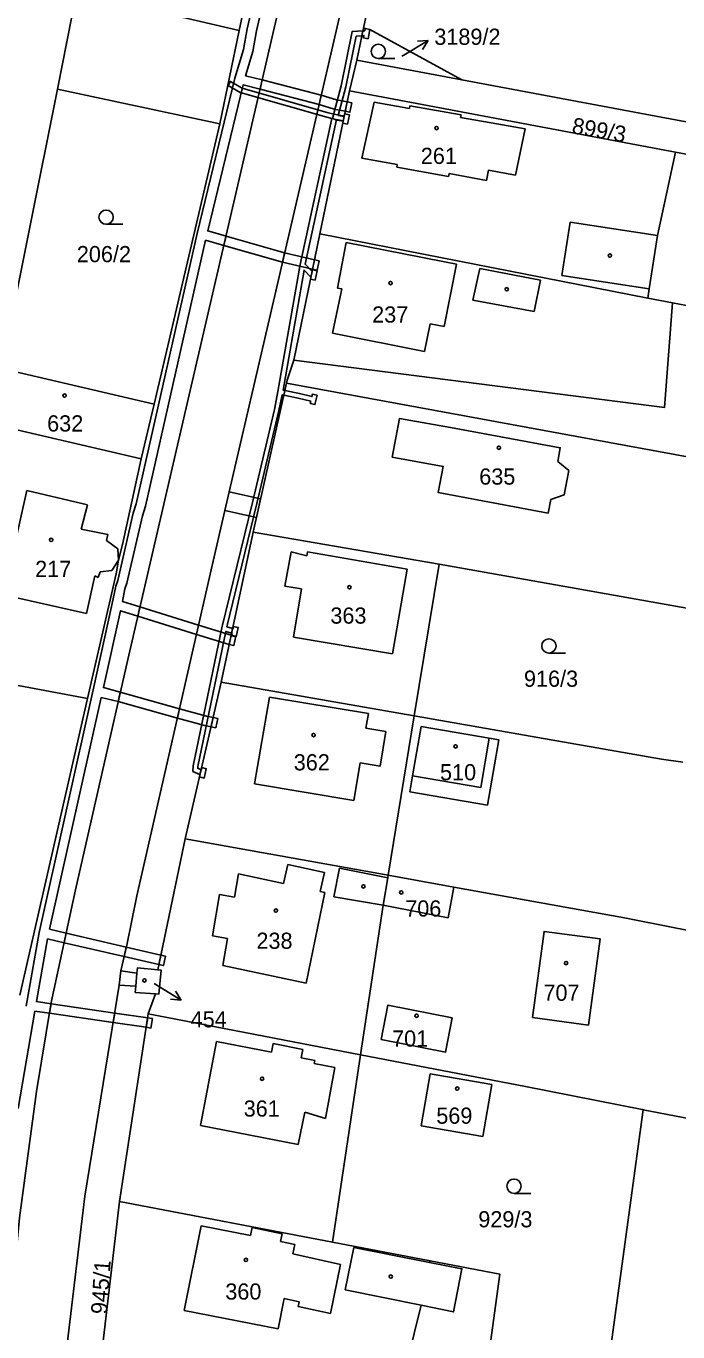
# Model space of a CAD drawing. Extents: x -776734 to -748832, y -1118122 to -976986.
# Drawn here: x -752903.9 to -752835.4, y -1115187.3 to -1115050.1 of the extents above; entities that cross this region are included whole.
import ezdxf

# ---------------------------------------------------------------- set-up
doc = ezdxf.new("R2010")
doc.units = 0
for name, color, linetype in [('KM_Hranice parcel', 7, 'Continuous'), ('KM_Parcelní čísla', 7, 'Continuous'), ('KM_Pop  PČ popisy', 7, 'Continuous'), ('KM_Vnitřní kresba', 7, 'Continuous'), ('KM_Věcná břemena k části', 7, 'Continuous'), ('KM_Značky budov', 7, 'Continuous'), ('KM_Značky kultur', 7, 'Continuous')]:
    doc.layers.add(name, color=color, linetype=linetype)

msp = doc.modelspace()

# ---------------------------------------------------------------- linework, layer by layer
at = {"layer": 'KM_Hranice parcel'}
for p, q in [((-752868.4, -1115050.34), (-752866.12, -1115039.57)), ((-752869.11, -1115053.7), (-752868.4, -1115050.34)), ((-752869.87, -1115056.92), (-752869.11, -1115053.7)), ((-752858.06, -1115055.77), (-752869.11, -1115053.7)), ((-752900.56, -1115056.77), (-752906.43, -1115086.09)), ((-752900.56, -1115056.77), (-752883.51, -1115060.4)), ((-752872.99, -1115071.94), (-752869.87, -1115056.92)), ((-752835.61, -1115063.37), (-752869.87, -1115056.92)), ((-752815.68, -1115063.73), (-752858.06, -1115055.77)), ((-752883.51, -1115060.4), (-752890.41, -1115089.85)), ((-752816.65, -1115066.98), (-752835.61, -1115063.37)), ((-752875.73, -1115085.23), (-752872.99, -1115071.94)), ((-752838.52, -1115078.69), (-752872.99, -1115071.94)), ((-752835.93, -1115079.19), (-752838.52, -1115078.69)), ((-752835.93, -1115079.19), (-752802.74, -1115085.67)), ((-752906.43, -1115086.09), (-752890.41, -1115089.85)), ((-752879.99, -1115103.27), (-752876.49, -1115087.62)), ((-752876.49, -1115087.62), (-752806.4, -1115100.49)), ((-752890.41, -1115089.85), (-752891.75, -1115095.59)), ((-752891.75, -1115095.59), (-752907.59, -1115091.9)), ((-752883.36, -1115119.04), (-752879.99, -1115103.27)), ((-752860.45, -1115106.63), (-752879.99, -1115103.27)), ((-752863.07, -1115122.58), (-752860.45, -1115106.63)), ((-752832.85, -1115111.55), (-752860.45, -1115106.63)), ((-752912.5, -1115117.93), (-752897.39, -1115120.75)), ((-752863.07, -1115122.58), (-752883.36, -1115119.04)), ((-752897.39, -1115120.75), (-752904.5, -1115151.89)), ((-752863.07, -1115122.58), (-752865.82, -1115139.32)), ((-752890.02, -1115149.25), (-752887.14, -1115135.48)), ((-752865.82, -1115139.32), (-752887.14, -1115135.48)), ((-752865.82, -1115139.32), (-752858.92, -1115140.56)), ((-752858.92, -1115140.56), (-752859.5, -1115143.78)), ((-752868.71, -1115158.17), (-752866.35, -1115142.44)), ((-752859.5, -1115143.78), (-752866.35, -1115142.44)), ((-752893.91, -1115149.36), (-752893.27, -1115146.65)), ((-752894.06, -1115150.85), (-752893.91, -1115149.36)), ((-752890.24, -1115151.77), (-752891.01, -1115153.87)), ((-752891.01, -1115153.87), (-752894.02, -1115173.56)), ((-752891.01, -1115153.87), (-752868.71, -1115158.17)), ((-752871.65, -1115177.84), (-752868.71, -1115158.17)), ((-752842.66, -1115190.69), (-752839.01, -1115163.94)), ((-752839.12, -1115163.92), (-752839.01, -1115163.94)), ((-752781.99, -1115175.13), (-752839.01, -1115163.94)), ((-752894.02, -1115173.56), (-752895.78, -1115188.54)), ((-752871.65, -1115177.84), (-752894.02, -1115173.56)), ((-752861.41, -1115179.8), (-752871.65, -1115177.84)), ((-752861.46, -1115179.98), (-752861.41, -1115179.8))]:
    msp.add_line(p, q, dxfattribs=at)
for points in [[(-752785.56, -1114653.59), (-752802.93, -1114729.01), (-752805.4, -1114739.76), (-752817.12, -1114789.2), (-752834.89, -1114866.39), (-752854.22, -1114948.74), (-752882.92, -1115072.56), (-752893.17, -1115116.65), (-752898.67, -1115140.84), (-752901.21, -1115152.69), (-752902.77, -1115162.03), (-752904.54, -1115175.28), (-752905.59, -1115186.25), (-752907.24, -1115206.15), (-752907.97, -1115217.91), (-752910.76, -1115260.79), (-752912.73, -1115288.36)], [(-752893.27, -1115146.65), (-752892.2, -1115141.48), (-752884.4, -1115107.23), (-752882.98, -1115101.01), (-752882.52, -1115099.06), (-752878.08, -1115079.92), (-752848.33, -1114951.79), (-752828.79, -1114868.65), (-752810.45, -1114789.66), (-752799.15, -1114740.86), (-752796.77, -1114730.63), (-752779.02, -1114654.54)], [(-752900.56, -1115056.77), (-752898.57, -1115046.6), (-752896.91, -1115039.07)], [(-752879.93, -1115043.3), (-752881.45, -1115050.58), (-752883.51, -1115060.4)], [(-752868.4, -1115050.34), (-752867.72, -1115050.48), (-752858.06, -1115055.77)], [(-752838.52, -1115078.69), (-752838.37, -1115077.72), (-752837.5, -1115072.13), (-752835.61, -1115063.37)], [(-752875.73, -1115085.23), (-752836.79, -1115090.19), (-752835.93, -1115079.19)], [(-752876.49, -1115087.62), (-752876.42, -1115087.32), (-752875.73, -1115085.23)], [(-752847.98, -1115095.86), (-752846.84, -1115096.82), (-752847.31, -1115099.35), (-752848.71, -1115099.84), (-752848.98, -1115101.28), (-752860.54, -1115099.12), (-752860.02, -1115096.38), (-752865.38, -1115095.4), (-752864.62, -1115091.33), (-752859.25, -1115092.3), (-752847.72, -1115094.42), (-752847.98, -1115095.86)], [(-752891.75, -1115095.59), (-752893.71, -1115104.57), (-752894.14, -1115106.21), (-752894.4, -1115107.66), (-752897.39, -1115120.75)], [(-752887.14, -1115135.48), (-752884.71, -1115125.02), (-752883.36, -1115119.04)], [(-752834.86, -1115127.45), (-752837.1, -1115127.11), (-752863.07, -1115122.58)], [(-752862.34, -1115123.68), (-752855.18, -1115124.91), (-752854.19, -1115125.08), (-752855.38, -1115131.95), (-752863.53, -1115130.54), (-752863.25, -1115128.86), (-752862.34, -1115123.68)], [(-752866.35, -1115142.44), (-752865.86, -1115139.58), (-752865.82, -1115139.32)], [(-752858.92, -1115140.56), (-752840.98, -1115143.8), (-752835.85, -1115144.8), (-752798.04, -1115152.15)], [(-752850.63, -1115154.26), (-752849.42, -1115145.21), (-752843.55, -1115146), (-752844.76, -1115155.05), (-752850.63, -1115154.26)], [(-752893.91, -1115149.36), (-752892.2, -1115149.61), (-752892.15, -1115149.05), (-752890.02, -1115149.25)], [(-752890.02, -1115149.25), (-752889.67, -1115149.28), (-752889.9, -1115151.79), (-752890.24, -1115151.77)], [(-752900.1, -1115193.24), (-752897.69, -1115173), (-752894.06, -1115150.85)], [(-752894.06, -1115150.85), (-752892.33, -1115150.96), (-752892.39, -1115151.62), (-752890.24, -1115151.77)], [(-752859.07, -1115154.29), (-752859.79, -1115157.91), (-752866.54, -1115156.56), (-752865.83, -1115152.95), (-752859.07, -1115154.29)], [(-752868.71, -1115158.17), (-752851.37, -1115161.51), (-752839.12, -1115163.92)], [(-752855.86, -1115166.75), (-752854.92, -1115161.29), (-752861.39, -1115160.17), (-752862.33, -1115165.62), (-752855.86, -1115166.75)], [(-752862.33, -1115184.48), (-752858.93, -1115185.17), (-752858.06, -1115180.64), (-752861.46, -1115179.98)], [(-752861.41, -1115179.8), (-752854.06, -1115181.21), (-752855.04, -1115188.37)], [(-752895.78, -1115188.54), (-752864.52, -1115193.24), (-752862.33, -1115184.48)]]:
    msp.add_lwpolyline(points, dxfattribs=at)
at = {"layer": 'KM_Pop  PČ popisy'}
for p, q in [((-752864.17, -1115053.18), (-752861.598, -1115051.634)), ((-752861.598, -1115051.634), (-752862.714, -1115051.721)), ((-752861.598, -1115051.634), (-752862.198, -1115052.579)), ((-752864.36, -1115053.29), (-752864.17, -1115053.18)), ((-752890.39, -1115150.67), (-752890.1, -1115150.85)), ((-752890.1, -1115150.85), (-752887.555, -1115152.44)), ((-752887.555, -1115152.44), (-752888.139, -1115151.485)), ((-752887.555, -1115152.44), (-752888.67, -1115152.334))]:
    msp.add_line(p, q, dxfattribs=at)
at = {"layer": 'KM_Vnitřní kresba'}
for p, q in [((-752881.45, -1115050.58), (-752898.57, -1115046.6)), ((-752867.27, -1115058.12), (-752868.56, -1115063.99)), ((-752863.57, -1115058.77), (-752867.27, -1115058.12)), ((-752863.53, -1115058.51), (-752863.57, -1115058.77)), ((-752858.15, -1115059.46), (-752863.53, -1115058.51)), ((-752858.2, -1115059.72), (-752858.15, -1115059.46)), ((-752854.38, -1115060.39), (-752858.2, -1115059.72)), ((-752851.43, -1115060.91), (-752854.38, -1115060.39)), ((-752852.42, -1115065.8), (-752851.43, -1115060.91)), ((-752868.56, -1115063.99), (-752864.85, -1115064.66)), ((-752864.85, -1115064.66), (-752864.9, -1115064.96)), ((-752864.9, -1115064.96), (-752859.46, -1115065.93)), ((-752859.46, -1115065.93), (-752859.41, -1115065.63)), ((-752859.41, -1115065.63), (-752855.46, -1115066.34)), ((-752855.46, -1115066.34), (-752855.27, -1115065.28)), ((-752855.27, -1115065.28), (-752852.42, -1115065.8)), ((-752846.68, -1115070.71), (-752847.55, -1115076.33)), ((-752837.5, -1115072.13), (-752846.68, -1115070.71)), ((-752870.21, -1115072.87), (-752870.38, -1115073.78)), ((-752860.08, -1115074.84), (-752870.21, -1115072.87)), ((-752870.38, -1115073.78), (-752871.14, -1115077.64)), ((-752858.63, -1115075.12), (-752860.08, -1115074.84)), ((-752859.93, -1115081.69), (-752858.63, -1115075.12)), ((-752856.16, -1115075.6), (-752856.9, -1115078.9)), ((-752849.82, -1115076.83), (-752856.16, -1115075.6)), ((-752850.46, -1115080.12), (-752849.82, -1115076.83)), ((-752847.55, -1115076.33), (-752838.37, -1115077.72)), ((-752870.67, -1115077.73), (-752871.64, -1115082.39)), ((-752871.14, -1115077.64), (-752870.67, -1115077.73)), ((-752856.9, -1115078.9), (-752850.46, -1115080.12)), ((-752862, -1115084.3), (-752861.41, -1115081.39)), ((-752861.41, -1115081.39), (-752859.93, -1115081.69)), ((-752871.64, -1115082.39), (-752862, -1115084.3)), ((-752906.21, -1115109.87), (-752903.78, -1115098.91)), ((-752903.78, -1115098.91), (-752897.4, -1115100.41)), ((-752897.4, -1115100.41), (-752898.06, -1115102.96)), ((-752898.06, -1115102.96), (-752895.28, -1115103.54)), ((-752895.28, -1115103.54), (-752895.41, -1115104.14)), ((-752895.41, -1115104.14), (-752894.22, -1115105.04)), ((-752894.14, -1115106.21), (-752894.84, -1115107.32)), ((-752894.22, -1115105.04), (-752894.14, -1115106.21)), ((-752876.68, -1115108.95), (-752876.01, -1115105.35)), ((-752876.01, -1115105.35), (-752874.34, -1115105.76)), ((-752874.34, -1115105.76), (-752874.27, -1115105.36)), ((-752874.27, -1115105.36), (-752863.82, -1115107.18)), ((-752896.08, -1115107.46), (-752896.27, -1115108.04)), ((-752894.84, -1115107.32), (-752896.08, -1115107.46)), ((-752863.82, -1115107.18), (-752865.37, -1115116.07)), ((-752896.63, -1115107.88), (-752897.5, -1115111.81)), ((-752896.27, -1115108.04), (-752896.63, -1115107.88)), ((-752874.92, -1115109.24), (-752876.68, -1115108.95)), ((-752897.5, -1115111.81), (-752906.21, -1115109.87)), ((-752875.77, -1115114.31), (-752874.92, -1115109.24)), ((-752865.37, -1115116.07), (-752875.77, -1115114.31)), ((-752879.86, -1115129.7), (-752878.29, -1115120.6)), ((-752878.29, -1115120.6), (-752867.89, -1115122.31)), ((-752867.89, -1115122.31), (-752868.15, -1115123.87)), ((-752868.15, -1115123.87), (-752866.04, -1115124.23)), ((-752866.04, -1115124.23), (-752866.65, -1115127.86)), ((-752855.18, -1115124.91), (-752856.07, -1115130.1)), ((-752868.76, -1115127.51), (-752869.43, -1115131.46)), ((-752866.65, -1115127.86), (-752868.76, -1115127.51)), ((-752869.43, -1115131.46), (-752879.86, -1115129.7)), ((-752856.07, -1115130.1), (-752863.25, -1115128.86)), ((-752881.53, -1115139.16), (-752881.95, -1115141.62)), ((-752876.79, -1115140.19), (-752881.53, -1115139.16)), ((-752876.35, -1115138.17), (-752876.79, -1115140.19)), ((-752872.51, -1115139.01), (-752876.35, -1115138.17)), ((-752872.95, -1115141.03), (-752872.51, -1115139.01)), ((-752870.91, -1115138.57), (-752871.51, -1115141.58)), ((-752865.86, -1115139.58), (-752870.91, -1115138.57)), ((-752883.53, -1115141.35), (-752884.27, -1115145.67)), ((-752881.95, -1115141.62), (-752883.53, -1115141.35)), ((-752874.43, -1115150.66), (-752872.45, -1115141.13)), ((-752872.45, -1115141.13), (-752872.95, -1115141.03)), ((-752871.51, -1115141.58), (-752866.35, -1115142.44)), ((-752884.27, -1115145.67), (-752882.7, -1115145.94)), ((-752882.7, -1115145.94), (-752883.19, -1115148.79)), ((-752883.19, -1115148.79), (-752874.43, -1115150.66)), ((-752892.2, -1115149.61), (-752892.33, -1115150.96)), ((-752883.83, -1115156.76), (-752885.52, -1115165.58)), ((-752878.06, -1115157.89), (-752883.83, -1115156.76)), ((-752877.88, -1115157), (-752878.06, -1115157.89)), ((-752874.79, -1115157.61), (-752877.88, -1115157)), ((-752874.96, -1115158.5), (-752874.79, -1115157.61)), ((-752873.52, -1115158.78), (-752874.96, -1115158.5)), ((-752873.57, -1115159.08), (-752873.52, -1115158.78)), ((-752871.41, -1115159.5), (-752873.57, -1115159.08)), ((-752872.41, -1115164.87), (-752871.41, -1115159.5)), ((-752875.25, -1115167.6), (-752874.58, -1115164.2)), ((-752874.58, -1115164.2), (-752872.41, -1115164.87)), ((-752885.52, -1115165.58), (-752875.25, -1115167.6)), ((-752887.24, -1115185.03), (-752885.46, -1115176.13)), ((-752885.46, -1115176.13), (-752880.26, -1115177.15)), ((-752880.26, -1115177.15), (-752880.09, -1115176.32)), ((-752880.09, -1115176.32), (-752876.96, -1115176.97)), ((-752876.96, -1115176.97), (-752877.12, -1115177.78)), ((-752877.12, -1115177.78), (-752875.63, -1115178.08)), ((-752875.63, -1115178.08), (-752875.82, -1115179.09)), ((-752869.41, -1115178.42), (-752870.34, -1115182.86)), ((-752861.46, -1115179.98), (-752869.41, -1115178.42)), ((-752875.82, -1115179.09), (-752870.81, -1115180.19)), ((-752870.81, -1115180.19), (-752871.85, -1115185.33)), ((-752870.34, -1115182.86), (-752862.33, -1115184.48)), ((-752876.74, -1115183.77), (-752877.37, -1115186.96)), ((-752875.15, -1115184.11), (-752876.74, -1115183.77)), ((-752875.26, -1115184.62), (-752875.15, -1115184.11)), ((-752877.37, -1115186.96), (-752887.24, -1115185.03)), ((-752871.85, -1115185.33), (-752875.26, -1115184.62))]:
    msp.add_line(p, q, dxfattribs=at)
at = {"layer": 'KM_Věcná břemena k části'}
for points in [[(-752877.36, -1115036.4), (-752880.61, -1115050.43), (-752881, -1115052.59), (-752881.91, -1115055.59), (-752885.87, -1115071.93), (-752892.29, -1115100.31), (-752892.59, -1115101.29), (-752894.21, -1115108.36), (-752894.43, -1115108.94), (-752894.79, -1115110.79), (-752896.79, -1115119.85), (-752902.49, -1115145.33), (-752903.86, -1115153.07)], [(-752904.68, -1115163.82), (-752902.93, -1115153.59), (-752901.4, -1115153.81), (-752901.23, -1115152.8), (-752902.76, -1115152.58), (-752901.59, -1115146), (-752899.86, -1115146.4), (-752899.64, -1115145.38), (-752901.38, -1115144.97), (-752895.95, -1115120.66), (-752894.18, -1115121.07), (-752893.95, -1115120.09), (-752895.72, -1115119.6), (-752893.93, -1115111.54), (-752892.11, -1115112.11), (-752891.89, -1115111.12), (-752893.73, -1115110.55), (-752893.47, -1115109.22), (-752893.25, -1115108.65), (-752891.62, -1115101.55), (-752891.32, -1115100.56), (-752885, -1115072.62), (-752883.06, -1115073.17), (-752882.83, -1115072.19), (-752884.77, -1115071.64), (-752881.06, -1115056.31), (-752879.26, -1115056.77), (-752879.03, -1115055.79), (-752880.79, -1115055.34), (-752880.02, -1115052.81), (-752879.63, -1115050.64), (-752876.37, -1115036.56)]]:
    msp.add_lwpolyline(points, dxfattribs=at)
for points in [[(-752869.16, -1115051.18), (-752868.57, -1115051.14), (-752868.46, -1115050.63), (-752869.58, -1115050.7), (-752870.74, -1115056.39), (-752871.66, -1115059.82), (-752871.18, -1115060), (-752870.53, -1115060.1), (-752870.43, -1115059.61), (-752871.06, -1115059.52), (-752870.26, -1115056.51)], [(-752868.46, -1115050.63), (-752868.57, -1115051.14), (-752868.36, -1115051.12), (-752868.41, -1115051.36), (-752867.92, -1115051.46), (-752867.72, -1115050.48), (-752868.21, -1115050.38), (-752868.26, -1115050.62)], [(-752885.58, -1115128.74), (-752885.46, -1115128.25), (-752885.82, -1115128.08), (-752885.81, -1115127.88), (-752882.87, -1115113.7), (-752882.26, -1115113.9), (-752882.16, -1115113.41), (-752882.76, -1115113.21), (-752879.6, -1115100.28), (-752877.28, -1115090.5), (-752876.94, -1115088.85), (-752876.77, -1115088.89), (-752876.66, -1115088.4), (-752876.85, -1115088.36), (-752874.64, -1115075.76), (-752873.93, -1115076.51), (-752873.81, -1115075.91), (-752874.53, -1115075.14), (-752871.24, -1115059.95), (-752870.53, -1115060.09), (-752870.43, -1115059.6), (-752871.3, -1115059.43), (-752872.12, -1115059.23), (-752881.15, -1115056.66), (-752882.38, -1115055.95), (-752882.63, -1115056.38), (-752881.35, -1115057.12), (-752872.24, -1115059.71), (-752871.73, -1115059.84), (-752875.05, -1115075.17), (-752877.39, -1115088.5), (-752877.76, -1115090.4), (-752880.08, -1115100.16), (-752883.3, -1115113.32), (-752886.31, -1115127.82), (-752886.32, -1115128.4)], [(-752872.85, -1115057.38), (-752879.03, -1115055.79), (-752879.26, -1115056.77), (-752873.07, -1115058.36)], [(-752870.32, -1115059.08), (-752870.11, -1115058.1), (-752871.22, -1115057.88), (-752872.85, -1115057.38), (-752873.07, -1115058.36), (-752871.47, -1115058.85)], [(-752870.11, -1115058.1), (-752870.32, -1115059.08), (-752869.83, -1115059.18), (-752869.63, -1115058.2)], [(-752870.08, -1115060.44), (-752869.88, -1115059.46), (-752870.38, -1115059.35), (-752870.43, -1115059.6), (-752870.53, -1115060.09), (-752870.58, -1115060.33)], [(-752882.83, -1115072.19), (-752883.06, -1115073.17), (-752876.92, -1115074.93), (-752876.69, -1115073.93)], [(-752873.76, -1115075.67), (-752873.56, -1115074.69), (-752876.69, -1115073.93), (-752876.92, -1115074.93)], [(-752873.56, -1115074.69), (-752873.76, -1115075.67), (-752873.27, -1115075.77), (-752873.07, -1115074.79)], [(-752873.81, -1115075.91), (-752873.93, -1115076.51), (-752873.97, -1115076.7), (-752873.48, -1115076.8), (-752873.28, -1115075.82), (-752873.77, -1115075.72)], [(-752876.66, -1115088.4), (-752876.77, -1115088.89), (-752875.26, -1115089.21), (-752873.94, -1115089.52), (-752873.99, -1115089.77), (-752873.5, -1115089.88), (-752873.28, -1115088.91), (-752873.77, -1115088.79), (-752873.82, -1115089.04), (-752875.14, -1115088.73)], [(-752882.52, -1115099.06), (-752882.98, -1115101.01), (-752879.65, -1115101.73), (-752879.21, -1115099.77)], [(-752891.89, -1115111.12), (-752892.11, -1115112.11), (-752885.95, -1115114.02), (-752885.72, -1115113.04)], [(-752882.52, -1115115.09), (-752882.3, -1115114.1), (-752885.72, -1115113.04), (-752885.95, -1115114.02)], [(-752882.16, -1115113.41), (-752882.26, -1115113.9), (-752882.21, -1115113.92), (-752882.27, -1115114.16), (-752881.78, -1115114.27), (-752881.56, -1115113.29), (-752882.05, -1115113.18), (-752882.1, -1115113.43)], [(-752882.3, -1115114.1), (-752882.52, -1115115.09), (-752882.03, -1115115.2), (-752881.82, -1115114.2)], [(-752887.95, -1115122.8), (-752887.72, -1115121.82), (-752893.95, -1115120.09), (-752894.18, -1115121.07)], [(-752884.41, -1115123.71), (-752884.19, -1115122.73), (-752884.89, -1115122.6), (-752887.72, -1115121.82), (-752887.95, -1115122.8), (-752885.12, -1115123.58)], [(-752884.19, -1115122.73), (-752884.41, -1115123.71), (-752883.93, -1115123.82), (-752883.71, -1115122.84)], [(-752885.4, -1115128.01), (-752885.46, -1115128.25), (-752885.58, -1115128.74), (-752885.63, -1115128.98), (-752885.14, -1115129.1), (-752884.92, -1115128.12)], [(-752899.64, -1115145.38), (-752899.86, -1115146.4), (-752893.56, -1115147.86), (-752893.32, -1115146.87)], [(-752889.91, -1115148.7), (-752889.7, -1115147.72), (-752893.32, -1115146.87), (-752893.56, -1115147.86)], [(-752889.7, -1115147.72), (-752889.91, -1115148.7), (-752889.42, -1115148.8), (-752889.21, -1115147.82)], [(-752894.7, -1115154.78), (-752894.54, -1115153.78), (-752901.23, -1115152.8), (-752901.4, -1115153.81)], [(-752891.23, -1115155.28), (-752891.07, -1115154.29), (-752894.54, -1115153.78), (-752894.7, -1115154.78)], [(-752891.07, -1115154.29), (-752891.23, -1115155.28), (-752890.73, -1115155.36), (-752890.58, -1115154.36)]]:
    msp.add_lwpolyline(points, close=True, dxfattribs=at)
at = {"layer": 'KM_Značky budov'}
for centre in [(-752860.7168, -1115060.8392), (-752842.5068, -1115074.2292), (-752865.5568, -1115077.1192), (-752853.3468, -1115077.7692), (-752899.8068, -1115088.9392), (-752854.1668, -1115094.4092), (-752901.2168, -1115104.0992), (-752869.8768, -1115109.0692), (-752873.6468, -1115124.5892), (-752858.7168, -1115125.7892), (-752868.4168, -1115140.4892), (-752864.4368, -1115141.1192), (-752877.5968, -1115143.0192), (-752847.1168, -1115148.5392), (-752891.4168, -1115150.3592), (-752862.8268, -1115154.0692), (-752879.0568, -1115160.6792), (-752858.5568, -1115161.7192), (-752880.7468, -1115179.7092), (-752865.5368, -1115181.4592)]:
    msp.add_circle(centre, 0.175, dxfattribs=at)
at = {"layer": 'KM_Značky kultur'}
for p, q in [((-752866.843, -1115053.54), (-752865.093, -1115053.54)), ((-752895.443, -1115070.95), (-752893.693, -1115070.95)), ((-752848.923, -1115115.98), (-752847.173, -1115115.98)), ((-752852.583, -1115172.72), (-752850.833, -1115172.72))]:
    msp.add_line(p, q, dxfattribs=at)
for centre in [(-752866.8429, -1115052.7898), (-752895.4429, -1115070.1998), (-752848.9229, -1115115.2298), (-752852.5829, -1115171.9698)]:
    msp.add_circle(centre, 0.75, dxfattribs=at)

# ---------------------------------------------------------------- texts
at = {"layer": 'KM_Parcelní čísla'}
for s, p in [('3189/2', (-752860.96, -1115052.1)), ('261', (-752862.38, -1115064.61)), ('206/2', (-752898.52, -1115074.93)), ('237', (-752867.49, -1115081.27)), ('632', (-752901.64, -1115092.71)), ('635', (-752856.24, -1115098.29)), ('217', (-752902.9, -1115107.99)), ('363', (-752871.88, -1115112.89)), ('916/3', (-752851.54, -1115119.52)), ('362', (-752875.73, -1115128.3)), ('510', (-752860.36, -1115129.34)), ('706', (-752864.015, -1115143.65)), ('238', (-752879.65, -1115147.04)), ('707', (-752849.495, -1115152.5)), ('454', (-752886.56, -1115155.288)), ('701', (-752865.395, -1115157.31)), ('361', (-752880.99, -1115164.66)), ('569', (-752860.75, -1115165.41)), ('929/3', (-752856.34, -1115176.29)), ('360', (-752882.92, -1115183.88))]:
    msp.add_text(s, height=1.7, dxfattribs=at).set_placement(p)
for s, rotation, p in [('899/3', 349.999997, (-752846.587, -1115061.387)), ('945/1', 86, (-752895.352, -1115185.459))]:
    msp.add_text(s, height=1.7, rotation=rotation, dxfattribs=at).set_placement(p)

doc.saveas('drawing.dxf')
